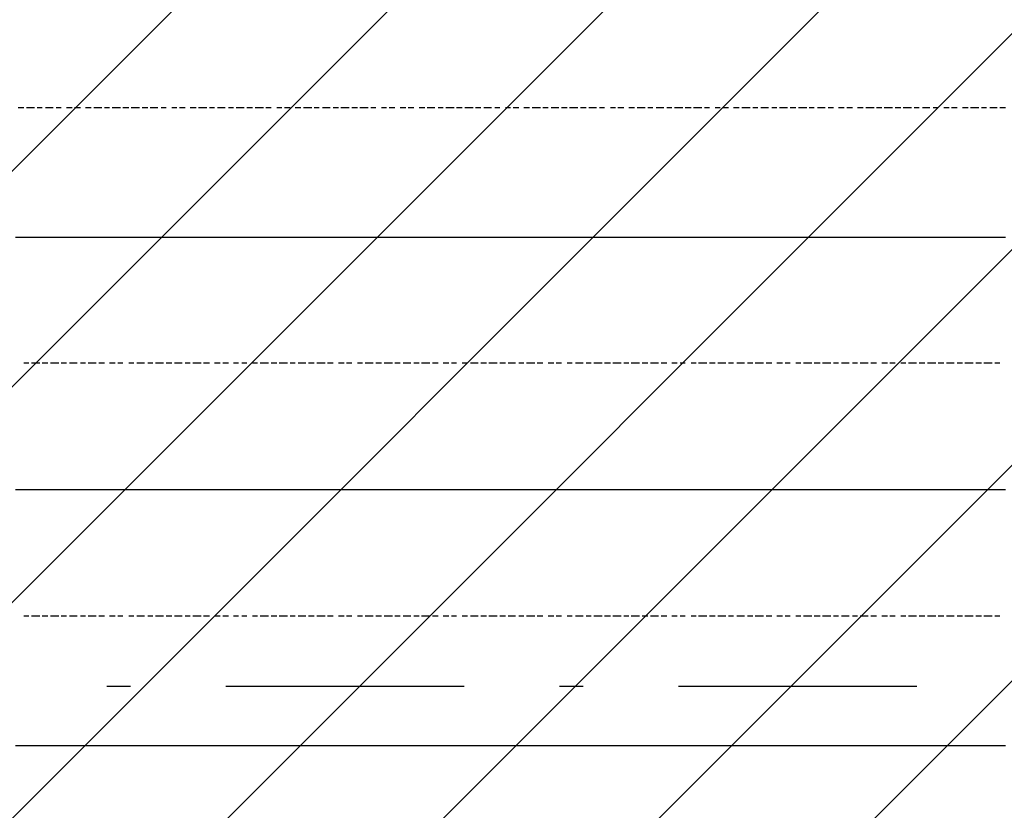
# Model space of a CAD drawing. Extents: x 997 to 109698, y 921 to 94021.
# Tile 612 of 656: x 26924 to 28474, y 47535 to 48779. Entities that reach past the tile are written whole.
import ezdxf

# ---------------------------------------------------------------- set-up
doc = ezdxf.new("R2010")
doc.units = 0
doc.header["$MEASUREMENT"] = 0
doc.layers.add('12', color=7, linetype='CONTINUOUS')
doc.layers.add('28', color=7, linetype='CONTINUOUS')

msp = doc.modelspace()

# ---------------------------------------------------------------- linework, layer by layer
at = {"layer": '12', "color": 1}
for p, q in [((26921.630503, 48640.563401), (26930.630503, 48640.563401)), ((26934.630503, 48640.563401), (26947.630503, 48640.563401)), ((26951.630503, 48640.563401), (26959.630503, 48640.563401)), ((26964.630503, 48640.563401), (26976.630503, 48640.563401)), ((26981.630503, 48640.563401), (26989.630503, 48640.563401)), ((26997.630503, 48640.563401), (27006.630503, 48640.563401)), ((27010.630503, 48640.563401), (27019.630503, 48640.563401)), ((27027.630503, 48640.563401), (27036.630503, 48640.563401)), ((27040.630503, 48640.563401), (27053.630503, 48640.563401)), ((27057.630503, 48640.563401), (27065.630503, 48640.563401)), ((27069.630503, 48640.563401), (27082.630503, 48640.563401)), ((27086.630503, 48640.563401), (27095.630503, 48640.563401)), ((27099.630503, 48640.563401), (27112.630503, 48640.563401)), ((27116.630503, 48640.563401), (27125.630503, 48640.563401)), ((27129.630503, 48640.563401), (27141.630503, 48640.563401)), ((27146.630503, 48640.563401), (27154.630503, 48640.563401)), ((27163.630503, 48640.563401), (27171.630503, 48640.563401)), ((27175.630503, 48640.563401), (27184.630503, 48640.563401)), ((27192.630503, 48640.563401), (27201.630503, 48640.563401)), ((27205.630503, 48640.563401), (27218.630503, 48640.563401)), ((27222.630503, 48640.563401), (27230.630503, 48640.563401)), ((27235.630503, 48640.563401), (27247.630503, 48640.563401)), ((27252.630503, 48640.563401), (27260.630503, 48640.563401)), ((27264.630503, 48640.563401), (27277.630503, 48640.563401)), ((27281.630503, 48640.563401), (27290.630503, 48640.563401)), ((27294.630503, 48640.563401), (27307.630503, 48640.563401)), ((27311.630503, 48640.563401), (27319.630503, 48640.563401)), ((27328.630503, 48640.563401), (27336.630503, 48640.563401)), ((27340.630503, 48640.563401), (27349.630503, 48640.563401)), ((27357.630503, 48640.563401), (27366.630503, 48640.563401)), ((27370.630503, 48640.563401), (27383.630503, 48640.563401)), ((27387.630503, 48640.563401), (27395.630503, 48640.563401)), ((27400.630503, 48640.563401), (27412.630503, 48640.563401)), ((27417.630503, 48640.563401), (27425.630503, 48640.563401)), ((27429.630503, 48640.563401), (27442.630503, 48640.563401)), ((27446.630503, 48640.563401), (27455.630503, 48640.563401)), ((27459.630503, 48640.563401), (27472.630503, 48640.563401)), ((27476.630503, 48640.563401), (27484.630503, 48640.563401)), ((27493.630503, 48640.563401), (27501.630503, 48640.563401)), ((27505.630503, 48640.563401), (27514.630503, 48640.563401)), ((27522.630503, 48640.563401), (27531.630503, 48640.563401)), ((27535.630503, 48640.563401), (27544.630503, 48640.563401)), ((27552.630503, 48640.563401), (27561.630503, 48640.563401)), ((27565.630503, 48640.563401), (27577.630503, 48640.563401)), ((27582.630503, 48640.563401), (27590.630503, 48640.563401)), ((27594.630503, 48640.563401), (27607.630503, 48640.563401)), ((27611.630503, 48640.563401), (27620.630503, 48640.563401)), ((27624.630503, 48640.563401), (27637.630503, 48640.563401)), ((27641.630503, 48640.563401), (27649.630503, 48640.563401)), ((27654.630503, 48640.563401), (27666.630503, 48640.563401)), ((27671.630503, 48640.563401), (27679.630503, 48640.563401)), ((27688.630503, 48640.563401), (27696.630503, 48640.563401)), ((27700.630503, 48640.563401), (27709.630503, 48640.563401)), ((27717.630503, 48640.563401), (27726.630503, 48640.563401)), ((27730.630503, 48640.563401), (27743.630503, 48640.563401)), ((27747.630503, 48640.563401), (27755.630503, 48640.563401)), ((27760.630503, 48640.563401), (27772.630503, 48640.563401)), ((27776.630503, 48640.563401), (27785.630503, 48640.563401)), ((27789.630503, 48640.563401), (27802.630503, 48640.563401)), ((27806.630503, 48640.563401), (27815.630503, 48640.563401)), ((27819.630503, 48640.563401), (27831.630503, 48640.563401)), ((27836.630503, 48640.563401), (27844.630503, 48640.563401)), ((27853.630503, 48640.563401), (27861.630503, 48640.563401)), ((27865.630503, 48640.563401), (27874.630503, 48640.563401)), ((27882.630503, 48640.563401), (27891.630503, 48640.563401)), ((27895.630503, 48640.563401), (27908.630503, 48640.563401)), ((27912.630503, 48640.563401), (27920.630503, 48640.563401)), ((27925.630503, 48640.563401), (27937.630503, 48640.563401)), ((27942.630503, 48640.563401), (27950.630503, 48640.563401)), ((27954.630503, 48640.563401), (27967.630503, 48640.563401)), ((27971.630503, 48640.563401), (27980.630503, 48640.563401)), ((27984.630503, 48640.563401), (27997.630503, 48640.563401)), ((28001.630503, 48640.563401), (28009.630503, 48640.563401)), ((28018.630503, 48640.563401), (28026.630503, 48640.563401)), ((28030.630503, 48640.563401), (28039.630503, 48640.563401)), ((28047.630503, 48640.563401), (28056.630503, 48640.563401)), ((28060.630503, 48640.563401), (28073.630503, 48640.563401)), ((28077.630503, 48640.563401), (28085.630503, 48640.563401)), ((28090.630503, 48640.563401), (28102.630503, 48640.563401)), ((28107.630503, 48640.563401), (28115.630503, 48640.563401)), ((28119.630503, 48640.563401), (28132.630503, 48640.563401)), ((28136.630503, 48640.563401), (28145.630503, 48640.563401)), ((28149.630503, 48640.563401), (28162.630503, 48640.563401)), ((28166.630503, 48640.563401), (28174.630503, 48640.563401)), ((28179.630503, 48640.563401), (28191.630503, 48640.563401)), ((28196.630503, 48640.563401), (28204.630503, 48640.563401)), ((28212.630503, 48640.563401), (28221.630503, 48640.563401)), ((28225.630503, 48640.563401), (28234.630503, 48640.563401)), ((28242.630503, 48640.563401), (28251.630503, 48640.563401)), ((28255.630503, 48640.563401), (28268.630503, 48640.563401)), ((28272.630503, 48640.563401), (28280.630503, 48640.563401)), ((28284.630503, 48640.563401), (28297.630503, 48640.563401)), ((28301.630503, 48640.563401), (28310.630503, 48640.563401)), ((28314.630503, 48640.563401), (28327.630503, 48640.563401)), ((28331.630503, 48640.563401), (28339.630503, 48640.563401)), ((28344.630503, 48640.563401), (28356.630503, 48640.563401)), ((28361.630503, 48640.563401), (28369.630503, 48640.563401)), ((28378.630503, 48640.563401), (28386.630503, 48640.563401)), ((28390.630503, 48640.563401), (28399.630503, 48640.563401)), ((28407.630503, 48640.563401), (28416.630503, 48640.563401)), ((28420.630503, 48640.563401), (28433.630503, 48640.563401)), ((28437.630503, 48640.563401), (28445.630503, 48640.563401)), ((28450.630503, 48640.563401), (28462.630503, 48640.563401)), ((28466.630503, 48640.563401), (28475.630503, 48640.563401)), ((26930.630503, 48238.563401), (26938.630503, 48238.563401)), ((26942.630503, 48238.563401), (26955.630503, 48238.563401)), ((26959.630503, 48238.563401), (26968.630503, 48238.563401)), ((26972.630503, 48238.563401), (26985.630503, 48238.563401)), ((26989.630503, 48238.563401), (26997.630503, 48238.563401)), ((27002.630503, 48238.563401), (27014.630503, 48238.563401)), ((27019.630503, 48238.563401), (27027.630503, 48238.563401)), ((27031.630503, 48238.563401), (27044.630503, 48238.563401)), ((27048.630503, 48238.563401), (27057.630503, 48238.563401)), ((27065.630503, 48238.563401), (27074.630503, 48238.563401)), ((27078.630503, 48238.563401), (27086.630503, 48238.563401)), ((27095.630503, 48238.563401), (27103.630503, 48238.563401)), ((27108.630503, 48238.563401), (27120.630503, 48238.563401)), ((27125.630503, 48238.563401), (27133.630503, 48238.563401)), ((27137.630503, 48238.563401), (27150.630503, 48238.563401)), ((27154.630503, 48238.563401), (27163.630503, 48238.563401)), ((27167.630503, 48238.563401), (27179.630503, 48238.563401)), ((27184.630503, 48238.563401), (27192.630503, 48238.563401)), ((27196.630503, 48238.563401), (27209.630503, 48238.563401)), ((27213.630503, 48238.563401), (27222.630503, 48238.563401)), ((27230.630503, 48238.563401), (27239.630503, 48238.563401)), ((27243.630503, 48238.563401), (27252.630503, 48238.563401)), ((27260.630503, 48238.563401), (27268.630503, 48238.563401)), ((27273.630503, 48238.563401), (27281.630503, 48238.563401)), ((27290.630503, 48238.563401), (27298.630503, 48238.563401)), ((27302.630503, 48238.563401), (27315.630503, 48238.563401)), ((27319.630503, 48238.563401), (27328.630503, 48238.563401)), ((27332.630503, 48238.563401), (27345.630503, 48238.563401)), ((27349.630503, 48238.563401), (27357.630503, 48238.563401)), ((27362.630503, 48238.563401), (27374.630503, 48238.563401)), ((27378.630503, 48238.563401), (27387.630503, 48238.563401)), ((27391.630503, 48238.563401), (27404.630503, 48238.563401)), ((27408.630503, 48238.563401), (27417.630503, 48238.563401)), ((27425.630503, 48238.563401), (27434.630503, 48238.563401)), ((27438.630503, 48238.563401), (27446.630503, 48238.563401)), ((27455.630503, 48238.563401), (27463.630503, 48238.563401)), ((27467.630503, 48238.563401), (27480.630503, 48238.563401)), ((27484.630503, 48238.563401), (27493.630503, 48238.563401)), ((27497.630503, 48238.563401), (27510.630503, 48238.563401)), ((27514.630503, 48238.563401), (27522.630503, 48238.563401)), ((27527.630503, 48238.563401), (27539.630503, 48238.563401)), ((27544.630503, 48238.563401), (27552.630503, 48238.563401)), ((27556.630503, 48238.563401), (27569.630503, 48238.563401)), ((27573.630503, 48238.563401), (27582.630503, 48238.563401)), ((27590.630503, 48238.563401), (27599.630503, 48238.563401)), ((27603.630503, 48238.563401), (27611.630503, 48238.563401)), ((27620.630503, 48238.563401), (27628.630503, 48238.563401)), ((27633.630503, 48238.563401), (27645.630503, 48238.563401)), ((27649.630503, 48238.563401), (27658.630503, 48238.563401)), ((27662.630503, 48238.563401), (27675.630503, 48238.563401)), ((27679.630503, 48238.563401), (27688.630503, 48238.563401)), ((27692.630503, 48238.563401), (27704.630503, 48238.563401)), ((27709.630503, 48238.563401), (27717.630503, 48238.563401)), ((27721.630503, 48238.563401), (27734.630503, 48238.563401)), ((27738.630503, 48238.563401), (27747.630503, 48238.563401)), ((27755.630503, 48238.563401), (27764.630503, 48238.563401)), ((27768.630503, 48238.563401), (27776.630503, 48238.563401)), ((27785.630503, 48238.563401), (27793.630503, 48238.563401)), ((27798.630503, 48238.563401), (27810.630503, 48238.563401)), ((27815.630503, 48238.563401), (27823.630503, 48238.563401)), ((27827.630503, 48238.563401), (27840.630503, 48238.563401)), ((27844.630503, 48238.563401), (27853.630503, 48238.563401)), ((27857.630503, 48238.563401), (27870.630503, 48238.563401)), ((27874.630503, 48238.563401), (27882.630503, 48238.563401)), ((27886.630503, 48238.563401), (27899.630503, 48238.563401)), ((27903.630503, 48238.563401), (27912.630503, 48238.563401)), ((27916.630503, 48238.563401), (27929.630503, 48238.563401)), ((27933.630503, 48238.563401), (27942.630503, 48238.563401)), ((27950.630503, 48238.563401), (27958.630503, 48238.563401)), ((27963.630503, 48238.563401), (27971.630503, 48238.563401)), ((27980.630503, 48238.563401), (27988.630503, 48238.563401)), ((27992.630503, 48238.563401), (28005.630503, 48238.563401)), ((28009.630503, 48238.563401), (28018.630503, 48238.563401)), ((28022.630503, 48238.563401), (28035.630503, 48238.563401)), ((28039.630503, 48238.563401), (28047.630503, 48238.563401)), ((28052.630503, 48238.563401), (28064.630503, 48238.563401)), ((28069.630503, 48238.563401), (28077.630503, 48238.563401)), ((28081.630503, 48238.563401), (28094.630503, 48238.563401)), ((28098.630503, 48238.563401), (28107.630503, 48238.563401)), ((28115.630503, 48238.563401), (28124.630503, 48238.563401)), ((28128.630503, 48238.563401), (28136.630503, 48238.563401)), ((28145.630503, 48238.563401), (28153.630503, 48238.563401)), ((28157.630503, 48238.563401), (28170.630503, 48238.563401)), ((28174.630503, 48238.563401), (28183.630503, 48238.563401)), ((28187.630503, 48238.563401), (28200.630503, 48238.563401)), ((28204.630503, 48238.563401), (28212.630503, 48238.563401)), ((28217.630503, 48238.563401), (28229.630503, 48238.563401)), ((28234.630503, 48238.563401), (28242.630503, 48238.563401)), ((28246.630503, 48238.563401), (28259.630503, 48238.563401)), ((28263.630503, 48238.563401), (28272.630503, 48238.563401)), ((28280.630503, 48238.563401), (28289.630503, 48238.563401)), ((28293.630503, 48238.563401), (28301.630503, 48238.563401)), ((28310.630503, 48238.563401), (28318.630503, 48238.563401)), ((28322.630503, 48238.563401), (28335.630503, 48238.563401)), ((28339.630503, 48238.563401), (28348.630503, 48238.563401)), ((28352.630503, 48238.563401), (28365.630503, 48238.563401)), ((28369.630503, 48238.563401), (28378.630503, 48238.563401)), ((28382.630503, 48238.563401), (28394.630503, 48238.563401)), ((28399.630503, 48238.563401), (28407.630503, 48238.563401)), ((28411.630503, 48238.563401), (28424.630503, 48238.563401)), ((28428.630503, 48238.563401), (28437.630503, 48238.563401)), ((28441.630503, 48238.563401), (28454.630503, 48238.563401)), ((28458.630503, 48238.563401), (28466.630503, 48238.563401)), ((26930.630503, 47840.563401), (26938.630503, 47840.563401)), ((26942.630503, 47840.563401), (26955.630503, 47840.563401)), ((26959.630503, 47840.563401), (26968.630503, 47840.563401)), ((26972.630503, 47840.563401), (26985.630503, 47840.563401)), ((26989.630503, 47840.563401), (26997.630503, 47840.563401)), ((27002.630503, 47840.563401), (27014.630503, 47840.563401)), ((27019.630503, 47840.563401), (27027.630503, 47840.563401)), ((27031.630503, 47840.563401), (27044.630503, 47840.563401)), ((27048.630503, 47840.563401), (27057.630503, 47840.563401)), ((27065.630503, 47840.563401), (27074.630503, 47840.563401)), ((27078.630503, 47840.563401), (27086.630503, 47840.563401)), ((27095.630503, 47840.563401), (27103.630503, 47840.563401)), ((27108.630503, 47840.563401), (27120.630503, 47840.563401)), ((27125.630503, 47840.563401), (27133.630503, 47840.563401)), ((27137.630503, 47840.563401), (27150.630503, 47840.563401)), ((27154.630503, 47840.563401), (27163.630503, 47840.563401)), ((27167.630503, 47840.563401), (27179.630503, 47840.563401)), ((27184.630503, 47840.563401), (27192.630503, 47840.563401)), ((27196.630503, 47840.563401), (27209.630503, 47840.563401)), ((27213.630503, 47840.563401), (27222.630503, 47840.563401)), ((27230.630503, 47840.563401), (27239.630503, 47840.563401)), ((27243.630503, 47840.563401), (27252.630503, 47840.563401)), ((27260.630503, 47840.563401), (27268.630503, 47840.563401)), ((27273.630503, 47840.563401), (27281.630503, 47840.563401)), ((27290.630503, 47840.563401), (27298.630503, 47840.563401)), ((27302.630503, 47840.563401), (27315.630503, 47840.563401)), ((27319.630503, 47840.563401), (27328.630503, 47840.563401)), ((27332.630503, 47840.563401), (27345.630503, 47840.563401)), ((27349.630503, 47840.563401), (27357.630503, 47840.563401)), ((27362.630503, 47840.563401), (27374.630503, 47840.563401)), ((27378.630503, 47840.563401), (27387.630503, 47840.563401)), ((27391.630503, 47840.563401), (27404.630503, 47840.563401)), ((27408.630503, 47840.563401), (27417.630503, 47840.563401)), ((27425.630503, 47840.563401), (27434.630503, 47840.563401)), ((27438.630503, 47840.563401), (27446.630503, 47840.563401)), ((27455.630503, 47840.563401), (27463.630503, 47840.563401)), ((27467.630503, 47840.563401), (27480.630503, 47840.563401)), ((27484.630503, 47840.563401), (27493.630503, 47840.563401)), ((27497.630503, 47840.563401), (27510.630503, 47840.563401)), ((27514.630503, 47840.563401), (27522.630503, 47840.563401)), ((27527.630503, 47840.563401), (27539.630503, 47840.563401)), ((27544.630503, 47840.563401), (27552.630503, 47840.563401)), ((27556.630503, 47840.563401), (27569.630503, 47840.563401)), ((27573.630503, 47840.563401), (27582.630503, 47840.563401)), ((27590.630503, 47840.563401), (27599.630503, 47840.563401)), ((27603.630503, 47840.563401), (27611.630503, 47840.563401)), ((27620.630503, 47840.563401), (27628.630503, 47840.563401)), ((27633.630503, 47840.563401), (27645.630503, 47840.563401)), ((27649.630503, 47840.563401), (27658.630503, 47840.563401)), ((27662.630503, 47840.563401), (27675.630503, 47840.563401)), ((27679.630503, 47840.563401), (27688.630503, 47840.563401)), ((27692.630503, 47840.563401), (27704.630503, 47840.563401)), ((27709.630503, 47840.563401), (27717.630503, 47840.563401)), ((27721.630503, 47840.563401), (27734.630503, 47840.563401)), ((27738.630503, 47840.563401), (27747.630503, 47840.563401)), ((27755.630503, 47840.563401), (27764.630503, 47840.563401)), ((27768.630503, 47840.563401), (27776.630503, 47840.563401)), ((27785.630503, 47840.563401), (27793.630503, 47840.563401)), ((27798.630503, 47840.563401), (27810.630503, 47840.563401)), ((27815.630503, 47840.563401), (27823.630503, 47840.563401)), ((27827.630503, 47840.563401), (27840.630503, 47840.563401)), ((27844.630503, 47840.563401), (27853.630503, 47840.563401)), ((27857.630503, 47840.563401), (27870.630503, 47840.563401)), ((27874.630503, 47840.563401), (27882.630503, 47840.563401)), ((27886.630503, 47840.563401), (27899.630503, 47840.563401)), ((27903.630503, 47840.563401), (27912.630503, 47840.563401)), ((27916.630503, 47840.563401), (27929.630503, 47840.563401)), ((27933.630503, 47840.563401), (27942.630503, 47840.563401)), ((27950.630503, 47840.563401), (27958.630503, 47840.563401)), ((27963.630503, 47840.563401), (27971.630503, 47840.563401)), ((27980.630503, 47840.563401), (27988.630503, 47840.563401)), ((27992.630503, 47840.563401), (28005.630503, 47840.563401)), ((28009.630503, 47840.563401), (28018.630503, 47840.563401)), ((28022.630503, 47840.563401), (28035.630503, 47840.563401)), ((28039.630503, 47840.563401), (28047.630503, 47840.563401)), ((28052.630503, 47840.563401), (28064.630503, 47840.563401)), ((28069.630503, 47840.563401), (28077.630503, 47840.563401)), ((28081.630503, 47840.563401), (28094.630503, 47840.563401)), ((28098.630503, 47840.563401), (28107.630503, 47840.563401)), ((28115.630503, 47840.563401), (28124.630503, 47840.563401)), ((28128.630503, 47840.563401), (28136.630503, 47840.563401)), ((28145.630503, 47840.563401), (28153.630503, 47840.563401)), ((28157.630503, 47840.563401), (28170.630503, 47840.563401)), ((28174.630503, 47840.563401), (28183.630503, 47840.563401)), ((28187.630503, 47840.563401), (28200.630503, 47840.563401)), ((28204.630503, 47840.563401), (28212.630503, 47840.563401)), ((28217.630503, 47840.563401), (28229.630503, 47840.563401)), ((28234.630503, 47840.563401), (28242.630503, 47840.563401)), ((28246.630503, 47840.563401), (28259.630503, 47840.563401)), ((28263.630503, 47840.563401), (28272.630503, 47840.563401)), ((28280.630503, 47840.563401), (28289.630503, 47840.563401)), ((28293.630503, 47840.563401), (28301.630503, 47840.563401)), ((28310.630503, 47840.563401), (28318.630503, 47840.563401)), ((28322.630503, 47840.563401), (28335.630503, 47840.563401)), ((28339.630503, 47840.563401), (28348.630503, 47840.563401)), ((28352.630503, 47840.563401), (28365.630503, 47840.563401)), ((28369.630503, 47840.563401), (28378.630503, 47840.563401)), ((28382.630503, 47840.563401), (28394.630503, 47840.563401)), ((28399.630503, 47840.563401), (28407.630503, 47840.563401)), ((28411.630503, 47840.563401), (28424.630503, 47840.563401)), ((28428.630503, 47840.563401), (28437.630503, 47840.563401)), ((28441.630503, 47840.563401), (28454.630503, 47840.563401)), ((28458.630503, 47840.563401), (28466.630503, 47840.563401))]:
    msp.add_line(p, q, dxfattribs=at)
at = {"layer": '12', "color": 5}
for p, q in [((26917.630503, 48436.563401), (26926.630503, 48436.563401)), ((26926.630503, 48436.563401), (26934.630503, 48436.563401)), ((26934.630503, 48436.563401), (26947.630503, 48436.563401)), ((26947.630503, 48436.563401), (26955.630503, 48436.563401)), ((26955.630503, 48436.563401), (26964.630503, 48436.563401)), ((26964.630503, 48436.563401), (26976.630503, 48436.563401)), ((26976.630503, 48436.563401), (26985.630503, 48436.563401)), ((26985.630503, 48436.563401), (26997.630503, 48436.563401)), ((26997.630503, 48436.563401), (27006.630503, 48436.563401)), ((27006.630503, 48436.563401), (27014.630503, 48436.563401)), ((27014.630503, 48436.563401), (27027.630503, 48436.563401)), ((27027.630503, 48436.563401), (27036.630503, 48436.563401)), ((27036.630503, 48436.563401), (27044.630503, 48436.563401)), ((27044.630503, 48436.563401), (27057.630503, 48436.563401)), ((27057.630503, 48436.563401), (27065.630503, 48436.563401)), ((27065.630503, 48436.563401), (27074.630503, 48436.563401)), ((27074.630503, 48436.563401), (27086.630503, 48436.563401)), ((27086.630503, 48436.563401), (27095.630503, 48436.563401)), ((27095.630503, 48436.563401), (27108.630503, 48436.563401)), ((27108.630503, 48436.563401), (27116.630503, 48436.563401)), ((27116.630503, 48436.563401), (27125.630503, 48436.563401)), ((27125.630503, 48436.563401), (27137.630503, 48436.563401)), ((27137.630503, 48436.563401), (27146.630503, 48436.563401)), ((27146.630503, 48436.563401), (27154.630503, 48436.563401)), ((27154.630503, 48436.563401), (27167.630503, 48436.563401)), ((27167.630503, 48436.563401), (27175.630503, 48436.563401)), ((27175.630503, 48436.563401), (27184.630503, 48436.563401)), ((27184.630503, 48436.563401), (27196.630503, 48436.563401)), ((27196.630503, 48436.563401), (27205.630503, 48436.563401)), ((27205.630503, 48436.563401), (27218.630503, 48436.563401)), ((27218.630503, 48436.563401), (27226.630503, 48436.563401)), ((27226.630503, 48436.563401), (27235.630503, 48436.563401)), ((27235.630503, 48436.563401), (27247.630503, 48436.563401)), ((27247.630503, 48436.563401), (27256.630503, 48436.563401)), ((27256.630503, 48436.563401), (27264.630503, 48436.563401)), ((27264.630503, 48436.563401), (27277.630503, 48436.563401)), ((27277.630503, 48436.563401), (27285.630503, 48436.563401)), ((27285.630503, 48436.563401), (27294.630503, 48436.563401)), ((27294.630503, 48436.563401), (27307.630503, 48436.563401)), ((27307.630503, 48436.563401), (27315.630503, 48436.563401)), ((27315.630503, 48436.563401), (27328.630503, 48436.563401)), ((27328.630503, 48436.563401), (27336.630503, 48436.563401)), ((27336.630503, 48436.563401), (27345.630503, 48436.563401)), ((27345.630503, 48436.563401), (27357.630503, 48436.563401)), ((27357.630503, 48436.563401), (27366.630503, 48436.563401)), ((27366.630503, 48436.563401), (27374.630503, 48436.563401)), ((27374.630503, 48436.563401), (27387.630503, 48436.563401)), ((27387.630503, 48436.563401), (27395.630503, 48436.563401)), ((27395.630503, 48436.563401), (27404.630503, 48436.563401)), ((27404.630503, 48436.563401), (27417.630503, 48436.563401)), ((27417.630503, 48436.563401), (27425.630503, 48436.563401)), ((27425.630503, 48436.563401), (27438.630503, 48436.563401)), ((27438.630503, 48436.563401), (27446.630503, 48436.563401)), ((27446.630503, 48436.563401), (27455.630503, 48436.563401)), ((27455.630503, 48436.563401), (27467.630503, 48436.563401)), ((27467.630503, 48436.563401), (27476.630503, 48436.563401)), ((27476.630503, 48436.563401), (27484.630503, 48436.563401)), ((27484.630503, 48436.563401), (27497.630503, 48436.563401)), ((27497.630503, 48436.563401), (27505.630503, 48436.563401)), ((27505.630503, 48436.563401), (27514.630503, 48436.563401)), ((27514.630503, 48436.563401), (27527.630503, 48436.563401)), ((27527.630503, 48436.563401), (27535.630503, 48436.563401)), ((27535.630503, 48436.563401), (27544.630503, 48436.563401)), ((27544.630503, 48436.563401), (27556.630503, 48436.563401)), ((27556.630503, 48436.563401), (27565.630503, 48436.563401)), ((27565.630503, 48436.563401), (27577.630503, 48436.563401)), ((27577.630503, 48436.563401), (27586.630503, 48436.563401)), ((27586.630503, 48436.563401), (27594.630503, 48436.563401)), ((27594.630503, 48436.563401), (27607.630503, 48436.563401)), ((27607.630503, 48436.563401), (27616.630503, 48436.563401)), ((27616.630503, 48436.563401), (27624.630503, 48436.563401)), ((27624.630503, 48436.563401), (27637.630503, 48436.563401)), ((27637.630503, 48436.563401), (27645.630503, 48436.563401)), ((27645.630503, 48436.563401), (27654.630503, 48436.563401)), ((27654.630503, 48436.563401), (27666.630503, 48436.563401)), ((27666.630503, 48436.563401), (27675.630503, 48436.563401)), ((27675.630503, 48436.563401), (27688.630503, 48436.563401)), ((27688.630503, 48436.563401), (27696.630503, 48436.563401)), ((27696.630503, 48436.563401), (27704.630503, 48436.563401)), ((27704.630503, 48436.563401), (27717.630503, 48436.563401)), ((27717.630503, 48436.563401), (27726.630503, 48436.563401)), ((27726.630503, 48436.563401), (27734.630503, 48436.563401)), ((27734.630503, 48436.563401), (27747.630503, 48436.563401)), ((27747.630503, 48436.563401), (27755.630503, 48436.563401)), ((27755.630503, 48436.563401), (27764.630503, 48436.563401)), ((27764.630503, 48436.563401), (27776.630503, 48436.563401)), ((27776.630503, 48436.563401), (27785.630503, 48436.563401)), ((27785.630503, 48436.563401), (27798.630503, 48436.563401)), ((27798.630503, 48436.563401), (27806.630503, 48436.563401)), ((27806.630503, 48436.563401), (27815.630503, 48436.563401)), ((27815.630503, 48436.563401), (27827.630503, 48436.563401)), ((27827.630503, 48436.563401), (27836.630503, 48436.563401)), ((27836.630503, 48436.563401), (27844.630503, 48436.563401)), ((27844.630503, 48436.563401), (27857.630503, 48436.563401)), ((27857.630503, 48436.563401), (27865.630503, 48436.563401)), ((27865.630503, 48436.563401), (27874.630503, 48436.563401)), ((27874.630503, 48436.563401), (27886.630503, 48436.563401)), ((27886.630503, 48436.563401), (27895.630503, 48436.563401)), ((27895.630503, 48436.563401), (27908.630503, 48436.563401)), ((27908.630503, 48436.563401), (27916.630503, 48436.563401)), ((27916.630503, 48436.563401), (27925.630503, 48436.563401)), ((27925.630503, 48436.563401), (27937.630503, 48436.563401)), ((27937.630503, 48436.563401), (27946.630503, 48436.563401)), ((27946.630503, 48436.563401), (27954.630503, 48436.563401)), ((27954.630503, 48436.563401), (27967.630503, 48436.563401)), ((27967.630503, 48436.563401), (27975.630503, 48436.563401)), ((27975.630503, 48436.563401), (27984.630503, 48436.563401)), ((27984.630503, 48436.563401), (27997.630503, 48436.563401)), ((27997.630503, 48436.563401), (28005.630503, 48436.563401)), ((28005.630503, 48436.563401), (28018.630503, 48436.563401)), ((28018.630503, 48436.563401), (28026.630503, 48436.563401)), ((28026.630503, 48436.563401), (28035.630503, 48436.563401)), ((28035.630503, 48436.563401), (28047.630503, 48436.563401)), ((28047.630503, 48436.563401), (28056.630503, 48436.563401)), ((28056.630503, 48436.563401), (28064.630503, 48436.563401)), ((28064.630503, 48436.563401), (28077.630503, 48436.563401)), ((28077.630503, 48436.563401), (28085.630503, 48436.563401)), ((28085.630503, 48436.563401), (28094.630503, 48436.563401)), ((28094.630503, 48436.563401), (28107.630503, 48436.563401)), ((28107.630503, 48436.563401), (28115.630503, 48436.563401)), ((28115.630503, 48436.563401), (28128.630503, 48436.563401)), ((28128.630503, 48436.563401), (28136.630503, 48436.563401)), ((28136.630503, 48436.563401), (28145.630503, 48436.563401)), ((28145.630503, 48436.563401), (28157.630503, 48436.563401)), ((28157.630503, 48436.563401), (28166.630503, 48436.563401)), ((28166.630503, 48436.563401), (28174.630503, 48436.563401)), ((28174.630503, 48436.563401), (28187.630503, 48436.563401)), ((28187.630503, 48436.563401), (28196.630503, 48436.563401)), ((28196.630503, 48436.563401), (28204.630503, 48436.563401)), ((28204.630503, 48436.563401), (28217.630503, 48436.563401)), ((28217.630503, 48436.563401), (28225.630503, 48436.563401)), ((28225.630503, 48436.563401), (28234.630503, 48436.563401)), ((28234.630503, 48436.563401), (28246.630503, 48436.563401)), ((28246.630503, 48436.563401), (28255.630503, 48436.563401)), ((28255.630503, 48436.563401), (28268.630503, 48436.563401)), ((28268.630503, 48436.563401), (28276.630503, 48436.563401)), ((28276.630503, 48436.563401), (28284.630503, 48436.563401)), ((28284.630503, 48436.563401), (28297.630503, 48436.563401)), ((28297.630503, 48436.563401), (28306.630503, 48436.563401)), ((28306.630503, 48436.563401), (28314.630503, 48436.563401)), ((28314.630503, 48436.563401), (28327.630503, 48436.563401)), ((28327.630503, 48436.563401), (28335.630503, 48436.563401)), ((28335.630503, 48436.563401), (28344.630503, 48436.563401)), ((28344.630503, 48436.563401), (28356.630503, 48436.563401)), ((28356.630503, 48436.563401), (28365.630503, 48436.563401)), ((28365.630503, 48436.563401), (28378.630503, 48436.563401)), ((28378.630503, 48436.563401), (28386.630503, 48436.563401)), ((28386.630503, 48436.563401), (28394.630503, 48436.563401)), ((28394.630503, 48436.563401), (28407.630503, 48436.563401)), ((28407.630503, 48436.563401), (28416.630503, 48436.563401)), ((28416.630503, 48436.563401), (28424.630503, 48436.563401)), ((28424.630503, 48436.563401), (28437.630503, 48436.563401)), ((28437.630503, 48436.563401), (28445.630503, 48436.563401)), ((28445.630503, 48436.563401), (28454.630503, 48436.563401)), ((28454.630503, 48436.563401), (28466.630503, 48436.563401)), ((28466.630503, 48436.563401), (28475.630503, 48436.563401)), ((26917.630503, 48039.563401), (26926.630503, 48039.563401)), ((26926.630503, 48039.563401), (26934.630503, 48039.563401)), ((26934.630503, 48039.563401), (26947.630503, 48039.563401)), ((26947.630503, 48039.563401), (26955.630503, 48039.563401)), ((26955.630503, 48039.563401), (26964.630503, 48039.563401)), ((26964.630503, 48039.563401), (26976.630503, 48039.563401)), ((26976.630503, 48039.563401), (26985.630503, 48039.563401)), ((26985.630503, 48039.563401), (26997.630503, 48039.563401)), ((26997.630503, 48039.563401), (27006.630503, 48039.563401)), ((27006.630503, 48039.563401), (27014.630503, 48039.563401)), ((27014.630503, 48039.563401), (27027.630503, 48039.563401)), ((27027.630503, 48039.563401), (27036.630503, 48039.563401)), ((27036.630503, 48039.563401), (27044.630503, 48039.563401)), ((27044.630503, 48039.563401), (27057.630503, 48039.563401)), ((27057.630503, 48039.563401), (27065.630503, 48039.563401)), ((27065.630503, 48039.563401), (27074.630503, 48039.563401)), ((27074.630503, 48039.563401), (27086.630503, 48039.563401)), ((27086.630503, 48039.563401), (27095.630503, 48039.563401)), ((27095.630503, 48039.563401), (27108.630503, 48039.563401)), ((27108.630503, 48039.563401), (27116.630503, 48039.563401)), ((27116.630503, 48039.563401), (27125.630503, 48039.563401)), ((27125.630503, 48039.563401), (27137.630503, 48039.563401)), ((27137.630503, 48039.563401), (27146.630503, 48039.563401)), ((27146.630503, 48039.563401), (27154.630503, 48039.563401)), ((27154.630503, 48039.563401), (27167.630503, 48039.563401)), ((27167.630503, 48039.563401), (27175.630503, 48039.563401)), ((27175.630503, 48039.563401), (27184.630503, 48039.563401)), ((27184.630503, 48039.563401), (27196.630503, 48039.563401)), ((27196.630503, 48039.563401), (27205.630503, 48039.563401)), ((27205.630503, 48039.563401), (27218.630503, 48039.563401)), ((27218.630503, 48039.563401), (27226.630503, 48039.563401)), ((27226.630503, 48039.563401), (27235.630503, 48039.563401)), ((27235.630503, 48039.563401), (27247.630503, 48039.563401)), ((27247.630503, 48039.563401), (27256.630503, 48039.563401)), ((27256.630503, 48039.563401), (27264.630503, 48039.563401)), ((27264.630503, 48039.563401), (27277.630503, 48039.563401)), ((27277.630503, 48039.563401), (27285.630503, 48039.563401)), ((27285.630503, 48039.563401), (27294.630503, 48039.563401)), ((27294.630503, 48039.563401), (27307.630503, 48039.563401)), ((27307.630503, 48039.563401), (27315.630503, 48039.563401)), ((27315.630503, 48039.563401), (27328.630503, 48039.563401)), ((27328.630503, 48039.563401), (27336.630503, 48039.563401)), ((27336.630503, 48039.563401), (27345.630503, 48039.563401)), ((27345.630503, 48039.563401), (27357.630503, 48039.563401)), ((27357.630503, 48039.563401), (27366.630503, 48039.563401)), ((27366.630503, 48039.563401), (27374.630503, 48039.563401)), ((27374.630503, 48039.563401), (27387.630503, 48039.563401)), ((27387.630503, 48039.563401), (27395.630503, 48039.563401)), ((27395.630503, 48039.563401), (27404.630503, 48039.563401)), ((27404.630503, 48039.563401), (27417.630503, 48039.563401)), ((27417.630503, 48039.563401), (27425.630503, 48039.563401)), ((27425.630503, 48039.563401), (27438.630503, 48039.563401)), ((27438.630503, 48039.563401), (27446.630503, 48039.563401)), ((27446.630503, 48039.563401), (27455.630503, 48039.563401)), ((27455.630503, 48039.563401), (27467.630503, 48039.563401)), ((27467.630503, 48039.563401), (27476.630503, 48039.563401)), ((27476.630503, 48039.563401), (27484.630503, 48039.563401)), ((27484.630503, 48039.563401), (27497.630503, 48039.563401)), ((27497.630503, 48039.563401), (27505.630503, 48039.563401)), ((27505.630503, 48039.563401), (27514.630503, 48039.563401)), ((27514.630503, 48039.563401), (27527.630503, 48039.563401)), ((27527.630503, 48039.563401), (27535.630503, 48039.563401)), ((27535.630503, 48039.563401), (27544.630503, 48039.563401)), ((27544.630503, 48039.563401), (27556.630503, 48039.563401)), ((27556.630503, 48039.563401), (27565.630503, 48039.563401)), ((27565.630503, 48039.563401), (27577.630503, 48039.563401)), ((27577.630503, 48039.563401), (27586.630503, 48039.563401)), ((27586.630503, 48039.563401), (27594.630503, 48039.563401)), ((27594.630503, 48039.563401), (27607.630503, 48039.563401)), ((27607.630503, 48039.563401), (27616.630503, 48039.563401)), ((27616.630503, 48039.563401), (27624.630503, 48039.563401)), ((27624.630503, 48039.563401), (27637.630503, 48039.563401)), ((27637.630503, 48039.563401), (27645.630503, 48039.563401)), ((27645.630503, 48039.563401), (27654.630503, 48039.563401)), ((27654.630503, 48039.563401), (27666.630503, 48039.563401)), ((27666.630503, 48039.563401), (27675.630503, 48039.563401)), ((27675.630503, 48039.563401), (27688.630503, 48039.563401)), ((27688.630503, 48039.563401), (27696.630503, 48039.563401)), ((27696.630503, 48039.563401), (27704.630503, 48039.563401)), ((27704.630503, 48039.563401), (27717.630503, 48039.563401)), ((27717.630503, 48039.563401), (27726.630503, 48039.563401)), ((27726.630503, 48039.563401), (27734.630503, 48039.563401)), ((27734.630503, 48039.563401), (27747.630503, 48039.563401)), ((27747.630503, 48039.563401), (27755.630503, 48039.563401)), ((27755.630503, 48039.563401), (27764.630503, 48039.563401)), ((27764.630503, 48039.563401), (27776.630503, 48039.563401)), ((27776.630503, 48039.563401), (27785.630503, 48039.563401)), ((27785.630503, 48039.563401), (27798.630503, 48039.563401)), ((27798.630503, 48039.563401), (27806.630503, 48039.563401)), ((27806.630503, 48039.563401), (27815.630503, 48039.563401)), ((27815.630503, 48039.563401), (27827.630503, 48039.563401)), ((27827.630503, 48039.563401), (27836.630503, 48039.563401)), ((27836.630503, 48039.563401), (27844.630503, 48039.563401)), ((27844.630503, 48039.563401), (27857.630503, 48039.563401)), ((27857.630503, 48039.563401), (27865.630503, 48039.563401)), ((27865.630503, 48039.563401), (27874.630503, 48039.563401)), ((27874.630503, 48039.563401), (27886.630503, 48039.563401)), ((27886.630503, 48039.563401), (27895.630503, 48039.563401)), ((27895.630503, 48039.563401), (27908.630503, 48039.563401)), ((27908.630503, 48039.563401), (27916.630503, 48039.563401)), ((27916.630503, 48039.563401), (27925.630503, 48039.563401)), ((27925.630503, 48039.563401), (27937.630503, 48039.563401)), ((27937.630503, 48039.563401), (27946.630503, 48039.563401)), ((27946.630503, 48039.563401), (27954.630503, 48039.563401)), ((27954.630503, 48039.563401), (27967.630503, 48039.563401)), ((27967.630503, 48039.563401), (27975.630503, 48039.563401)), ((27975.630503, 48039.563401), (27984.630503, 48039.563401)), ((27984.630503, 48039.563401), (27997.630503, 48039.563401)), ((27997.630503, 48039.563401), (28005.630503, 48039.563401)), ((28005.630503, 48039.563401), (28018.630503, 48039.563401)), ((28018.630503, 48039.563401), (28026.630503, 48039.563401)), ((28026.630503, 48039.563401), (28035.630503, 48039.563401)), ((28035.630503, 48039.563401), (28047.630503, 48039.563401)), ((28047.630503, 48039.563401), (28056.630503, 48039.563401)), ((28056.630503, 48039.563401), (28064.630503, 48039.563401)), ((28064.630503, 48039.563401), (28077.630503, 48039.563401)), ((28077.630503, 48039.563401), (28085.630503, 48039.563401)), ((28085.630503, 48039.563401), (28094.630503, 48039.563401)), ((28094.630503, 48039.563401), (28107.630503, 48039.563401)), ((28107.630503, 48039.563401), (28115.630503, 48039.563401)), ((28115.630503, 48039.563401), (28128.630503, 48039.563401)), ((28128.630503, 48039.563401), (28136.630503, 48039.563401)), ((28136.630503, 48039.563401), (28145.630503, 48039.563401)), ((28145.630503, 48039.563401), (28157.630503, 48039.563401)), ((28157.630503, 48039.563401), (28166.630503, 48039.563401)), ((28166.630503, 48039.563401), (28174.630503, 48039.563401)), ((28174.630503, 48039.563401), (28187.630503, 48039.563401)), ((28187.630503, 48039.563401), (28196.630503, 48039.563401)), ((28196.630503, 48039.563401), (28204.630503, 48039.563401)), ((28204.630503, 48039.563401), (28217.630503, 48039.563401)), ((28217.630503, 48039.563401), (28225.630503, 48039.563401)), ((28225.630503, 48039.563401), (28234.630503, 48039.563401)), ((28234.630503, 48039.563401), (28246.630503, 48039.563401)), ((28246.630503, 48039.563401), (28255.630503, 48039.563401)), ((28255.630503, 48039.563401), (28268.630503, 48039.563401)), ((28268.630503, 48039.563401), (28276.630503, 48039.563401)), ((28276.630503, 48039.563401), (28284.630503, 48039.563401)), ((28284.630503, 48039.563401), (28297.630503, 48039.563401)), ((28297.630503, 48039.563401), (28306.630503, 48039.563401)), ((28306.630503, 48039.563401), (28314.630503, 48039.563401)), ((28314.630503, 48039.563401), (28327.630503, 48039.563401)), ((28327.630503, 48039.563401), (28335.630503, 48039.563401)), ((28335.630503, 48039.563401), (28344.630503, 48039.563401)), ((28344.630503, 48039.563401), (28356.630503, 48039.563401)), ((28356.630503, 48039.563401), (28365.630503, 48039.563401)), ((28365.630503, 48039.563401), (28378.630503, 48039.563401)), ((28378.630503, 48039.563401), (28386.630503, 48039.563401)), ((28386.630503, 48039.563401), (28394.630503, 48039.563401)), ((28394.630503, 48039.563401), (28407.630503, 48039.563401)), ((28407.630503, 48039.563401), (28416.630503, 48039.563401)), ((28416.630503, 48039.563401), (28424.630503, 48039.563401)), ((28424.630503, 48039.563401), (28437.630503, 48039.563401)), ((28437.630503, 48039.563401), (28445.630503, 48039.563401)), ((28445.630503, 48039.563401), (28454.630503, 48039.563401)), ((28454.630503, 48039.563401), (28466.630503, 48039.563401)), ((28466.630503, 48039.563401), (28475.630503, 48039.563401)), ((26917.630503, 47636.563401), (26926.630503, 47636.563401)), ((26926.630503, 47636.563401), (26934.630503, 47636.563401)), ((26934.630503, 47636.563401), (26947.630503, 47636.563401)), ((26947.630503, 47636.563401), (26955.630503, 47636.563401)), ((26955.630503, 47636.563401), (26964.630503, 47636.563401)), ((26964.630503, 47636.563401), (26976.630503, 47636.563401)), ((26976.630503, 47636.563401), (26985.630503, 47636.563401)), ((26985.630503, 47636.563401), (26997.630503, 47636.563401)), ((26997.630503, 47636.563401), (27006.630503, 47636.563401)), ((27006.630503, 47636.563401), (27014.630503, 47636.563401)), ((27014.630503, 47636.563401), (27027.630503, 47636.563401)), ((27027.630503, 47636.563401), (27036.630503, 47636.563401)), ((27036.630503, 47636.563401), (27044.630503, 47636.563401)), ((27044.630503, 47636.563401), (27057.630503, 47636.563401)), ((27057.630503, 47636.563401), (27065.630503, 47636.563401)), ((27065.630503, 47636.563401), (27074.630503, 47636.563401)), ((27074.630503, 47636.563401), (27086.630503, 47636.563401)), ((27086.630503, 47636.563401), (27095.630503, 47636.563401)), ((27095.630503, 47636.563401), (27108.630503, 47636.563401)), ((27108.630503, 47636.563401), (27116.630503, 47636.563401)), ((27116.630503, 47636.563401), (27125.630503, 47636.563401)), ((27125.630503, 47636.563401), (27137.630503, 47636.563401)), ((27137.630503, 47636.563401), (27146.630503, 47636.563401)), ((27146.630503, 47636.563401), (27154.630503, 47636.563401)), ((27154.630503, 47636.563401), (27167.630503, 47636.563401)), ((27167.630503, 47636.563401), (27175.630503, 47636.563401)), ((27175.630503, 47636.563401), (27184.630503, 47636.563401)), ((27184.630503, 47636.563401), (27196.630503, 47636.563401)), ((27196.630503, 47636.563401), (27205.630503, 47636.563401)), ((27205.630503, 47636.563401), (27218.630503, 47636.563401)), ((27218.630503, 47636.563401), (27226.630503, 47636.563401)), ((27226.630503, 47636.563401), (27235.630503, 47636.563401)), ((27235.630503, 47636.563401), (27247.630503, 47636.563401)), ((27247.630503, 47636.563401), (27256.630503, 47636.563401)), ((27256.630503, 47636.563401), (27264.630503, 47636.563401)), ((27264.630503, 47636.563401), (27277.630503, 47636.563401)), ((27277.630503, 47636.563401), (27285.630503, 47636.563401)), ((27285.630503, 47636.563401), (27294.630503, 47636.563401)), ((27294.630503, 47636.563401), (27307.630503, 47636.563401)), ((27307.630503, 47636.563401), (27315.630503, 47636.563401)), ((27315.630503, 47636.563401), (27328.630503, 47636.563401)), ((27328.630503, 47636.563401), (27336.630503, 47636.563401)), ((27336.630503, 47636.563401), (27345.630503, 47636.563401)), ((27345.630503, 47636.563401), (27357.630503, 47636.563401)), ((27357.630503, 47636.563401), (27366.630503, 47636.563401)), ((27366.630503, 47636.563401), (27374.630503, 47636.563401)), ((27374.630503, 47636.563401), (27387.630503, 47636.563401)), ((27387.630503, 47636.563401), (27395.630503, 47636.563401)), ((27395.630503, 47636.563401), (27404.630503, 47636.563401)), ((27404.630503, 47636.563401), (27417.630503, 47636.563401)), ((27417.630503, 47636.563401), (27425.630503, 47636.563401)), ((27425.630503, 47636.563401), (27438.630503, 47636.563401)), ((27438.630503, 47636.563401), (27446.630503, 47636.563401)), ((27446.630503, 47636.563401), (27455.630503, 47636.563401)), ((27455.630503, 47636.563401), (27467.630503, 47636.563401)), ((27467.630503, 47636.563401), (27476.630503, 47636.563401)), ((27476.630503, 47636.563401), (27484.630503, 47636.563401)), ((27484.630503, 47636.563401), (27497.630503, 47636.563401)), ((27497.630503, 47636.563401), (27505.630503, 47636.563401)), ((27505.630503, 47636.563401), (27514.630503, 47636.563401)), ((27514.630503, 47636.563401), (27527.630503, 47636.563401)), ((27527.630503, 47636.563401), (27535.630503, 47636.563401)), ((27535.630503, 47636.563401), (27544.630503, 47636.563401)), ((27544.630503, 47636.563401), (27556.630503, 47636.563401)), ((27556.630503, 47636.563401), (27565.630503, 47636.563401)), ((27565.630503, 47636.563401), (27577.630503, 47636.563401)), ((27577.630503, 47636.563401), (27586.630503, 47636.563401)), ((27586.630503, 47636.563401), (27594.630503, 47636.563401)), ((27594.630503, 47636.563401), (27607.630503, 47636.563401)), ((27607.630503, 47636.563401), (27616.630503, 47636.563401)), ((27616.630503, 47636.563401), (27624.630503, 47636.563401)), ((27624.630503, 47636.563401), (27637.630503, 47636.563401)), ((27637.630503, 47636.563401), (27645.630503, 47636.563401)), ((27645.630503, 47636.563401), (27654.630503, 47636.563401)), ((27654.630503, 47636.563401), (27666.630503, 47636.563401)), ((27666.630503, 47636.563401), (27675.630503, 47636.563401)), ((27675.630503, 47636.563401), (27688.630503, 47636.563401)), ((27688.630503, 47636.563401), (27696.630503, 47636.563401)), ((27696.630503, 47636.563401), (27704.630503, 47636.563401)), ((27704.630503, 47636.563401), (27717.630503, 47636.563401)), ((27717.630503, 47636.563401), (27726.630503, 47636.563401)), ((27726.630503, 47636.563401), (27734.630503, 47636.563401)), ((27734.630503, 47636.563401), (27747.630503, 47636.563401)), ((27747.630503, 47636.563401), (27755.630503, 47636.563401)), ((27755.630503, 47636.563401), (27764.630503, 47636.563401)), ((27764.630503, 47636.563401), (27776.630503, 47636.563401)), ((27776.630503, 47636.563401), (27785.630503, 47636.563401)), ((27785.630503, 47636.563401), (27798.630503, 47636.563401)), ((27798.630503, 47636.563401), (27806.630503, 47636.563401)), ((27806.630503, 47636.563401), (27815.630503, 47636.563401)), ((27815.630503, 47636.563401), (27827.630503, 47636.563401)), ((27827.630503, 47636.563401), (27836.630503, 47636.563401)), ((27836.630503, 47636.563401), (27844.630503, 47636.563401)), ((27844.630503, 47636.563401), (27857.630503, 47636.563401)), ((27857.630503, 47636.563401), (27865.630503, 47636.563401)), ((27865.630503, 47636.563401), (27874.630503, 47636.563401)), ((27874.630503, 47636.563401), (27886.630503, 47636.563401)), ((27886.630503, 47636.563401), (27895.630503, 47636.563401)), ((27895.630503, 47636.563401), (27908.630503, 47636.563401)), ((27908.630503, 47636.563401), (27916.630503, 47636.563401)), ((27916.630503, 47636.563401), (27925.630503, 47636.563401)), ((27925.630503, 47636.563401), (27937.630503, 47636.563401)), ((27937.630503, 47636.563401), (27946.630503, 47636.563401)), ((27946.630503, 47636.563401), (27954.630503, 47636.563401)), ((27954.630503, 47636.563401), (27967.630503, 47636.563401)), ((27967.630503, 47636.563401), (27975.630503, 47636.563401)), ((27975.630503, 47636.563401), (27984.630503, 47636.563401)), ((27984.630503, 47636.563401), (27997.630503, 47636.563401)), ((27997.630503, 47636.563401), (28005.630503, 47636.563401)), ((28005.630503, 47636.563401), (28018.630503, 47636.563401)), ((28018.630503, 47636.563401), (28026.630503, 47636.563401)), ((28026.630503, 47636.563401), (28035.630503, 47636.563401)), ((28035.630503, 47636.563401), (28047.630503, 47636.563401)), ((28047.630503, 47636.563401), (28056.630503, 47636.563401)), ((28056.630503, 47636.563401), (28064.630503, 47636.563401)), ((28064.630503, 47636.563401), (28077.630503, 47636.563401)), ((28077.630503, 47636.563401), (28085.630503, 47636.563401)), ((28085.630503, 47636.563401), (28094.630503, 47636.563401)), ((28094.630503, 47636.563401), (28107.630503, 47636.563401)), ((28107.630503, 47636.563401), (28115.630503, 47636.563401)), ((28115.630503, 47636.563401), (28128.630503, 47636.563401)), ((28128.630503, 47636.563401), (28136.630503, 47636.563401)), ((28136.630503, 47636.563401), (28145.630503, 47636.563401)), ((28145.630503, 47636.563401), (28157.630503, 47636.563401)), ((28157.630503, 47636.563401), (28166.630503, 47636.563401)), ((28166.630503, 47636.563401), (28174.630503, 47636.563401)), ((28174.630503, 47636.563401), (28187.630503, 47636.563401)), ((28187.630503, 47636.563401), (28196.630503, 47636.563401)), ((28196.630503, 47636.563401), (28204.630503, 47636.563401)), ((28204.630503, 47636.563401), (28217.630503, 47636.563401)), ((28217.630503, 47636.563401), (28225.630503, 47636.563401)), ((28225.630503, 47636.563401), (28234.630503, 47636.563401)), ((28234.630503, 47636.563401), (28246.630503, 47636.563401)), ((28246.630503, 47636.563401), (28255.630503, 47636.563401)), ((28255.630503, 47636.563401), (28268.630503, 47636.563401)), ((28268.630503, 47636.563401), (28276.630503, 47636.563401)), ((28276.630503, 47636.563401), (28284.630503, 47636.563401)), ((28284.630503, 47636.563401), (28297.630503, 47636.563401)), ((28297.630503, 47636.563401), (28306.630503, 47636.563401)), ((28306.630503, 47636.563401), (28314.630503, 47636.563401)), ((28314.630503, 47636.563401), (28327.630503, 47636.563401)), ((28327.630503, 47636.563401), (28335.630503, 47636.563401)), ((28335.630503, 47636.563401), (28344.630503, 47636.563401)), ((28344.630503, 47636.563401), (28356.630503, 47636.563401)), ((28356.630503, 47636.563401), (28365.630503, 47636.563401)), ((28365.630503, 47636.563401), (28378.630503, 47636.563401)), ((28378.630503, 47636.563401), (28386.630503, 47636.563401)), ((28386.630503, 47636.563401), (28394.630503, 47636.563401)), ((28394.630503, 47636.563401), (28407.630503, 47636.563401)), ((28407.630503, 47636.563401), (28416.630503, 47636.563401)), ((28416.630503, 47636.563401), (28424.630503, 47636.563401)), ((28424.630503, 47636.563401), (28437.630503, 47636.563401)), ((28437.630503, 47636.563401), (28445.630503, 47636.563401)), ((28445.630503, 47636.563401), (28454.630503, 47636.563401)), ((28454.630503, 47636.563401), (28466.630503, 47636.563401)), ((28466.630503, 47636.563401), (28475.630503, 47636.563401))]:
    msp.add_line(p, q, dxfattribs=at)
at = {"layer": '28', "color": 2}
for p, q in [((36822.636205, 58450.918575), (14872.636205, 36500.918575)), ((36822.636205, 58111.50732), (14872.636205, 36161.50732)), ((36822.636205, 57772.096065), (14872.636205, 35822.096065)), ((14872.636205, 35482.68481), (36822.636205, 57432.68481)), ((15100.315887, 35370.953237), (36822.636205, 57093.273555)), ((15439.727142, 35370.953237), (36822.636205, 56753.8623)), ((15779.138397, 35370.953237), (36822.636205, 56414.451046)), ((16118.549652, 35370.953237), (36822.636205, 56075.039791))]:
    msp.add_line(p, q, dxfattribs=at)
at = {"layer": '28', "color": 4, "linetype": 'Continuous'}
for p, q in [((27098.630503, 47729.563401), (27061.130503, 47729.563401)), ((27811.130503, 47729.563401), (27773.630503, 47729.563401))]:
    msp.add_line(p, q, dxfattribs=at)
at = {"layer": '28', "color": 4}
for p, q in [((27623.630503, 47729.563401), (27248.630503, 47729.563401)), ((28336.130503, 47729.563401), (27961.130503, 47729.563401))]:
    msp.add_line(p, q, dxfattribs=at)

doc.saveas('drawing.dxf')
